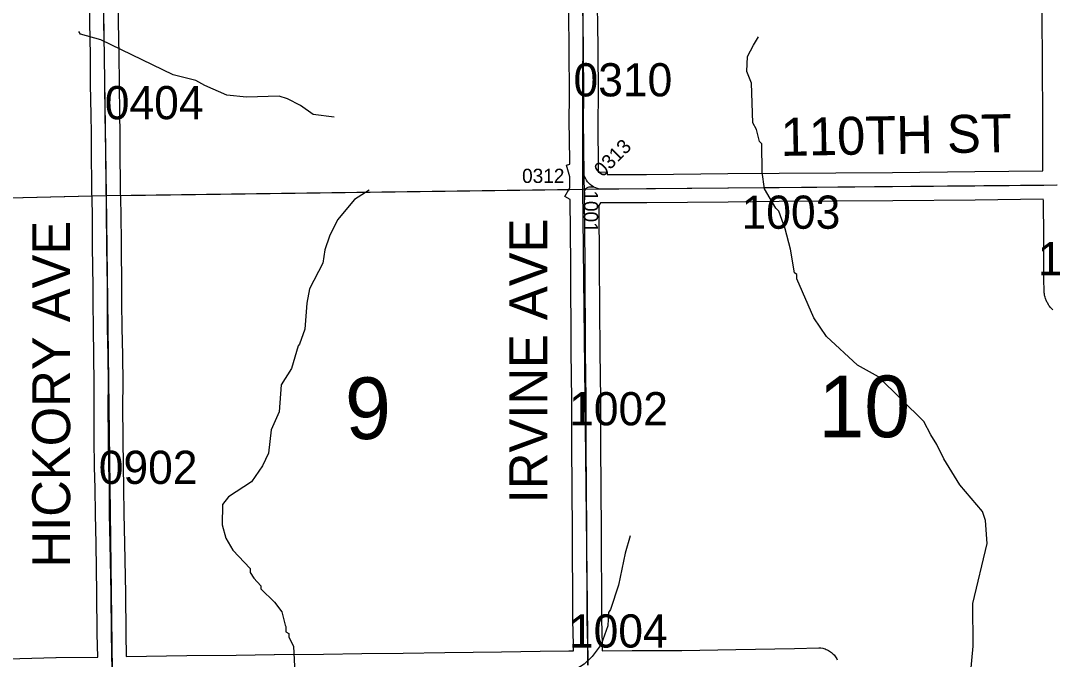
# Model space of a CAD drawing. Extents: x 23.6 to 68.7, y -63 to -29.
# Drawn here: x 40.326 to 42.501, y -35.635 to -34.288 of the extents above; entities that cross this region are included whole.
import ezdxf

# ---------------------------------------------------------------- set-up
doc = ezdxf.new("R2010")
doc.units = 0
for name, color, linetype in [('tdCoHydroRiver', 7, 'Continuous'), ('tdCoSecRdNmbr', 7, 'Continuous'), ('tdCoSecRdTxt', 7, 'Continuous'), ('tdCoSecRteBand', 7, 'Continuous'), ('tdCoSecRteCL', 7, 'Continuous'), ('tdCoSectLine', 7, 'Continuous'), ('tdCoSectLinePart', 7, 'Continuous'), ('tdCoSectNmbr', 7, 'Continuous'), ('tdCoSurfEarth', 7, 'Continuous'), ('tdCoSurfGravel', 7, 'Continuous')]:
    doc.layers.add(name, color=color, linetype=linetype)

msp = doc.modelspace()

# ---------------------------------------------------------------- linework, layer by layer
at = {"layer": 'tdCoHydroRiver'}
for points in [[(40.9872, -34.4915), (40.9429, -34.4856), (40.9159, -34.4669), (40.889, -34.4529), (40.8715, -34.4468), (40.8021, -34.449), (40.761, -34.4447), (40.7148, -34.4248), (40.6957, -34.4141), (40.648, -34.4021), (40.495, -34.3286), (40.4521, -34.3166), (40.4488, -34.3104)], [(42.329, -35.6673), (42.3347, -35.6073), (42.3339, -35.5173), (42.3643, -35.3907), (42.3606, -35.3418), (42.3541, -35.323), (42.3063, -35.2666), (42.2726, -35.2117), (42.2581, -35.1818), (42.2453, -35.1614), (42.2308, -35.1331), (42.1352, -35.0393), (42.0908, -35.0145), (42.0255, -34.9536), (41.9983, -34.9144), (41.9628, -34.8326), (41.9627, -34.8231), (41.9579, -34.82), (41.9495, -34.7696), (41.9381, -34.7271), (41.9251, -34.6893), (41.9187, -34.6831), (41.8947, -34.6423), (41.8896, -34.6076), (41.889, -34.5476), (41.8843, -34.5429), (41.8777, -34.5177), (41.8697, -34.5036), (41.8673, -34.42), (41.8576, -34.3948), (41.8589, -34.3632), (41.8713, -34.3394), (41.8822, -34.3219)], [(41.0613, -34.6454), (41.0299, -34.6647), (40.994, -34.7076), (40.977, -34.7425), (40.9678, -34.771), (40.9633, -34.7995), (40.9354, -34.8534), (40.9294, -34.8835), (40.9251, -34.9388), (40.9144, -34.9704), (40.9113, -34.9736), (40.8975, -35.0211), (40.8757, -35.056), (40.8715, -35.1129), (40.8545, -35.1509), (40.8487, -35.1999), (40.8363, -35.2269), (40.813, -35.2603), (40.7643, -35.2923), (40.7519, -35.3082), (40.7507, -35.3508), (40.7588, -35.3792), (40.7733, -35.4043), (40.81, -35.4434), (40.81, -35.4513), (40.818, -35.4638), (40.8324, -35.4795), (40.8325, -35.4858), (40.8611, -35.5139), (40.8771, -35.5343), (40.8837, -35.5627), (40.8853, -35.5658), (40.8854, -35.5768), (40.8918, -35.5799), (40.8918, -35.5878), (40.9015, -35.6067), (40.9073, -35.7203)], [(41.6112, -35.3742), (41.6005, -35.4106), (41.5869, -35.4786), (41.57, -35.5293), (41.5653, -35.5357), (41.564, -35.5641), (41.5502, -35.6037), (41.5315, -35.6291), (41.5143, -35.6451), (41.2632, -35.8037), (41.2241, -35.8388), (41.1992, -35.8785), (41.1711, -35.9056), (41.1397, -35.9233), (40.9096, -35.9665)]]:
    msp.add_lwpolyline(points, dxfattribs=at)
at = {"layer": 'tdCoSecRteBand'}
for points in [[(40.5486, -35.6291), (40.6762, -35.6268), (40.6763, -35.6268), (40.6765, -35.6268), (40.7806, -35.626), (40.861, -35.6247), (40.8611, -35.6247), (40.8611, -35.6247), (40.9646, -35.6235), (40.9646, -35.6235), (40.9646, -35.6235), (41.0453, -35.6226), (41.0453, -35.6226), (41.0453, -35.6226), (41.1324, -35.6216), (41.2204, -35.6204), (41.3398, -35.6186), (41.4215, -35.6172), (41.4216, -35.6172), (41.4217, -35.6172), (41.482, -35.6166), (41.4825, -35.6166), (41.483, -35.6166), (41.4921, -35.6168), (41.4921, -35.6044), (41.4906, -35.5523), (41.4906, -35.5519), (41.4906, -35.5516), (41.4906, -35.5375), (41.4899, -35.3664), (41.4884, -35.1828), (41.4884, -35.1827), (41.4884, -35.1825), (41.4884, -35.0865), (41.4872, -34.9866), (41.4872, -34.9865), (41.4872, -34.9864), (41.4862, -34.8012), (41.485, -34.6652), (41.4738, -34.6589), (41.4844, -34.6402), (41.4842, -34.6219), (41.4842, -34.6182), (41.4842, -34.6182), (41.4842, -34.6171), (41.4767, -34.5925), (41.4839, -34.5903), (41.4838, -34.5828), (41.4838, -34.5828), (41.483, -34.4975), (41.483, -34.4971), (41.483, -34.4967), (41.4837, -34.4502), (41.483, -34.3432), (41.481, -34.2131)], [(41.541, -34.2126), (41.543, -34.3424), (41.543, -34.3425), (41.543, -34.3426), (41.5437, -34.4502), (41.5437, -34.4505), (41.5437, -34.4508), (41.543, -34.4973), (41.5441, -34.6074), (41.5442, -34.6076), (41.5626, -34.6067), (41.5629, -34.6122)], [(41.5629, -34.6122), (41.6458, -34.6121), (41.8171, -34.6104), (41.8171, -34.6104), (41.9252, -34.6094), (41.9252, -34.6094), (41.9253, -34.6094), (42.1645, -34.6078), (42.338, -34.6063), (42.4815, -34.6045), (42.4812, -34.5462), (42.4812, -34.5461), (42.4812, -34.546), (42.4814, -34.4826), (42.481, -34.3913), (42.48, -34.2623)], [(40.2993, -35.6334), (40.4006, -35.6312), (40.4008, -35.6312), (40.4009, -35.6312), (40.4886, -35.6301), (40.4876, -35.5809), (40.4876, -35.5807), (40.4876, -35.5806), (40.4869, -35.4962), (40.4851, -35.3914), (40.4836, -35.3285), (40.4836, -35.3283), (40.4836, -35.3281), (40.4832, -35.2746), (40.482, -35.229), (40.482, -35.2288), (40.482, -35.2286), (40.4813, -35.1708), (40.4813, -35.1708), (40.4813, -35.1707), (40.4808, -35.0993), (40.4808, -35.099), (40.4808, -35.0988), (40.4813, -35.0535), (40.4806, -34.9943), (40.4794, -34.9367), (40.4794, -34.9365), (40.4794, -34.9363), (40.4789, -34.8826), (40.4789, -34.8824), (40.4789, -34.8823), (40.4789, -34.8487), (40.4778, -34.7646), (40.4778, -34.7645), (40.4778, -34.7644), (40.4773, -34.6899), (40.4769, -34.6733), (40.4761, -34.6397), (40.4761, -34.6395), (40.4761, -34.6393), (40.4754, -34.5648), (40.4754, -34.5648), (40.4754, -34.5647), (40.4752, -34.525), (40.4745, -34.4871), (40.4745, -34.487), (40.4745, -34.487), (40.4735, -34.4215), (40.4735, -34.4214), (40.4735, -34.4213), (40.4731, -34.3606), (40.4717, -34.292), (40.4717, -34.2917), (40.4717, -34.2914), (40.4717, -34.2648)], [(40.5317, -34.2646), (40.5317, -34.2911), (40.5331, -34.3596), (40.5331, -34.3598), (40.5331, -34.36), (40.5335, -34.4207), (40.5345, -34.4861), (40.5352, -34.524), (40.5352, -34.5242), (40.5352, -34.5244), (40.5354, -34.5643), (40.5361, -34.6385), (40.5369, -34.6719), (40.5373, -34.6888), (40.5373, -34.689), (40.5373, -34.6893), (40.5378, -34.7639), (40.5389, -34.8481), (40.5389, -34.8483), (40.5389, -34.8485), (40.5389, -34.8822), (40.5394, -34.9356), (40.5406, -34.9932), (40.5406, -34.9934), (40.5406, -34.9935), (40.5413, -35.0532), (40.5413, -35.0535), (40.5413, -35.0538), (40.5408, -35.0991), (40.5413, -35.1702), (40.542, -35.2277), (40.5432, -35.2733), (40.5432, -35.2735), (40.5432, -35.2738), (40.5436, -35.3274), (40.545, -35.3901), (40.545, -35.3902), (40.545, -35.3902), (40.5469, -35.4952), (40.5469, -35.4954), (40.5469, -35.4955), (40.5476, -35.5799), (40.5486, -35.6291)], [(42.5026, -34.8978), (42.5002, -34.8954), (42.4988, -34.8941), (42.4977, -34.8926), (42.4955, -34.8899), (42.4944, -34.8885), (42.4934, -34.8869), (42.4916, -34.8839), (42.4906, -34.8823), (42.4899, -34.8807), (42.4884, -34.8775), (42.4877, -34.8758), (42.4871, -34.874), (42.4861, -34.8708), (42.4855, -34.869), (42.4852, -34.8672), (42.4846, -34.8638), (42.4842, -34.8615), (42.4841, -34.8591), (42.4835, -34.8326), (42.4835, -34.8323), (42.4835, -34.832), (42.4833, -34.745), (42.4825, -34.6673), (42.4824, -34.6645), (42.3387, -34.6663), (42.3387, -34.6663), (42.3386, -34.6663), (42.1649, -34.6678), (42.1649, -34.6678), (42.1649, -34.6678), (41.9257, -34.6694), (41.8177, -34.6704), (41.6463, -34.6721), (41.6462, -34.6721), (41.6461, -34.6721), (41.5485, -34.6723), (41.5451, -34.678), (41.5462, -34.8008), (41.5462, -34.8008), (41.5462, -34.8009), (41.5472, -34.986), (41.5484, -35.086), (41.5484, -35.0862), (41.5484, -35.0864), (41.5484, -35.1824), (41.5499, -35.366), (41.5499, -35.3661), (41.5499, -35.3661), (41.5506, -35.5372), (41.5506, -35.551), (41.5521, -35.6031), (41.5521, -35.6036), (41.5521, -35.604), (41.5521, -35.6171), (41.6155, -35.6164), (41.6156, -35.6164), (41.6157, -35.6164), (41.7203, -35.6158), (41.8342, -35.6141), (41.9577, -35.6116), (42.0092, -35.6105), (42.0133, -35.6104), (42.0173, -35.6115), (42.0198, -35.6121), (42.0223, -35.6127), (42.0246, -35.6138), (42.0269, -35.6148), (42.0292, -35.6159), (42.0313, -35.6173), (42.0335, -35.6187), (42.0356, -35.6201), (42.0374, -35.6219), (42.0393, -35.6236), (42.0411, -35.6254), (42.0426, -35.6274), (42.0442, -35.6295), (42.0457, -35.6315), (42.0469, -35.6337), (42.048, -35.636)]]:
    msp.add_lwpolyline(points, dxfattribs=at)
at = {"layer": 'tdCoSecRteCL'}
for points in [[(41.5141, -34.6125), (41.513, -34.4972), (41.5137, -34.4504), (41.513, -34.3428), (41.511, -34.2126), (41.5115, -34.168)], [(40.5191, -35.6596), (40.5176, -35.5803), (40.5169, -35.4958), (40.5151, -35.3908), (40.5136, -35.3278), (40.5132, -35.2741), (40.512, -35.2283), (40.5113, -35.1705), (40.5108, -35.0991), (40.5113, -35.0535), (40.5106, -34.9939), (40.5094, -34.9361), (40.5089, -34.8823), (40.5089, -34.8485), (40.5078, -34.7642), (40.5073, -34.6895), (40.5069, -34.6726), (40.5061, -34.639), (40.5054, -34.5645), (40.5052, -34.5246), (40.5045, -34.4866), (40.5035, -34.421), (40.5031, -34.3602), (40.5017, -34.2914), (40.5017, -34.2646)], [(41.5147, -34.6476), (41.5142, -34.6215), (41.5141, -34.6141), (41.5141, -34.6125)], [(41.5341, -34.6382), (41.5305, -34.636), (41.5272, -34.6335), (41.5241, -34.6306), (41.5214, -34.6275), (41.519, -34.624), (41.517, -34.6203), (41.5153, -34.6165), (41.5141, -34.6125)], [(41.5147, -34.6476), (41.5148, -34.6474), (41.5168, -34.6439), (41.5184, -34.6416), (41.5198, -34.6403), (41.5225, -34.6392), (41.5247, -34.6386), (41.5324, -34.6383), (41.5341, -34.6382)], [(41.5221, -35.6473), (41.5221, -35.604), (41.5206, -35.5515), (41.5206, -35.5374), (41.5199, -35.3663), (41.5184, -35.1825), (41.5184, -35.0864), (41.5172, -34.9862), (41.5162, -34.801), (41.515, -34.661), (41.5147, -34.6476)], [(41.5341, -34.6382), (41.5379, -34.64), (41.5418, -34.6413), (41.5459, -34.6423), (41.646, -34.6421), (41.8174, -34.6404), (41.9255, -34.6394), (42.1647, -34.6378), (42.3383, -34.6363), (42.4834, -34.6345), (42.5116, -34.6343)]]:
    msp.add_lwpolyline(points, dxfattribs=at)
at = {"layer": 'tdCoSectLine'}
for points in [[(41.4975, -33.6686), (41.5116, -34.1017), (41.5108, -34.6434)], [(40.4923, -33.6896), (40.5062, -34.6569)], [(40.5062, -34.6569), (41.5108, -34.6434)], [(41.5108, -34.6434), (42.5112, -34.6343)], [(41.5108, -34.6434), (41.5218, -35.6473)], [(39.515, -34.6803), (40.5062, -34.6569)], [(40.5062, -34.6569), (40.5188, -35.6596)]]:
    msp.add_lwpolyline(points, dxfattribs=at)
at = {"layer": 'tdCoSectLinePart'}
for points in [[(40.5365, -34.6565), (41.484, -34.6438)], [(39.545, -34.6796), (40.4765, -34.6576)]]:
    msp.add_lwpolyline(points, dxfattribs=at)
at = {"layer": 'tdCoSurfEarth'}
for points in [[(41.5147, -34.6476), (41.5142, -34.6215), (41.5141, -34.6141)], [(41.5147, -34.6476), (41.5148, -34.6474), (41.5168, -34.6439), (41.5184, -34.6416), (41.5198, -34.6403), (41.5225, -34.6392), (41.5247, -34.6386), (41.5324, -34.6383)], [(41.5206, -35.5374), (41.5199, -35.3663), (41.5184, -35.1825), (41.5184, -35.0864), (41.5172, -34.9862), (41.5162, -34.801), (41.515, -34.661), (41.5147, -34.6476)]]:
    msp.add_lwpolyline(points, dxfattribs=at)
at = {"layer": 'tdCoSurfGravel'}
for points in [[(40.5069, -34.6726), (40.5061, -34.639), (40.5054, -34.5645), (40.5052, -34.5246), (40.5045, -34.4866), (40.5035, -34.421), (40.5031, -34.3602), (40.5017, -34.2914), (40.5017, -34.2646), (40.5012, -34.2298), (40.4998, -34.173), (40.4988, -34.156)], [(41.5141, -34.6141), (41.5141, -34.6125), (41.513, -34.4972), (41.5137, -34.4504), (41.513, -34.3428), (41.511, -34.2126), (41.5115, -34.168), (41.5116, -34.1571)], [(41.5341, -34.6382), (41.5305, -34.636), (41.5272, -34.6335), (41.5241, -34.6306), (41.5214, -34.6275), (41.519, -34.624), (41.517, -34.6203), (41.5153, -34.6165), (41.5141, -34.6125)], [(41.5324, -34.6383), (41.5341, -34.6382), (41.5379, -34.64), (41.5418, -34.6413), (41.5459, -34.6423), (41.646, -34.6421), (41.8174, -34.6404), (41.9255, -34.6394), (42.1647, -34.6378), (42.3383, -34.6363), (42.4834, -34.6345), (42.5116, -34.6343)], [(40.5191, -35.6596), (40.5176, -35.5803), (40.5169, -35.4958), (40.5151, -35.3908), (40.5136, -35.3278), (40.5132, -35.2741), (40.512, -35.2283), (40.5113, -35.1705), (40.5108, -35.0991), (40.5113, -35.0535), (40.5106, -34.9939), (40.5094, -34.9361), (40.5089, -34.8823), (40.5089, -34.8485), (40.5078, -34.7642), (40.5073, -34.6895), (40.5069, -34.6726)], [(41.5221, -35.6473), (41.5221, -35.604), (41.5206, -35.5515), (41.5206, -35.5374)]]:
    msp.add_lwpolyline(points, dxfattribs=at)

# ---------------------------------------------------------------- texts
at = {"layer": 'tdCoSecRdNmbr'}
for s, height, rotation, p in [('0310', 0.07, 0.0324, (41.4919, -34.4476)), ('0404', 0.07, 0.0317, (40.5035, -34.4958)), ('0313', 0.03, 45.0312, (41.553, -34.6192)), ('0312', 0.03, 0.0323, (41.3834, -34.6301)), ('1001', 0.03, 270.0303, (41.5137, -34.6458)), ('1003', 0.07, 0.0327, (41.8462, -34.7268)), ('1102', 0.07, 0.0331, (42.471, -34.8249)), ('1002', 0.07, 0.0324, (41.4827, -35.1413)), ('0902', 0.07, 0.0317, (40.4908, -35.2649)), ('1004', 0.07, 0.0324, (41.4822, -35.61))]:
    msp.add_text(s, height=height, rotation=rotation, dxfattribs=at).set_placement(p)
at = {"layer": 'tdCoSecRdTxt'}
for s, rotation, p in [('110TH ST', 0.9942, (41.9292, -34.5732)), ('HICKORY AVE', 90, (40.4305, -35.4411)), ('IRVINE AVE', 90, (41.4363, -35.3057))]:
    msp.add_text(s, height=0.08, rotation=rotation, dxfattribs=at).set_placement(p)
at = {"layer": 'tdCoSectNmbr'}
for s, rotation, p in [('9', 1.032, (41.0114, -35.171)), ('10', 0.0327, (42.0082, -35.1664))]:
    msp.add_text(s, height=0.13, rotation=rotation, dxfattribs=at).set_placement(p)

doc.saveas('drawing.dxf')
